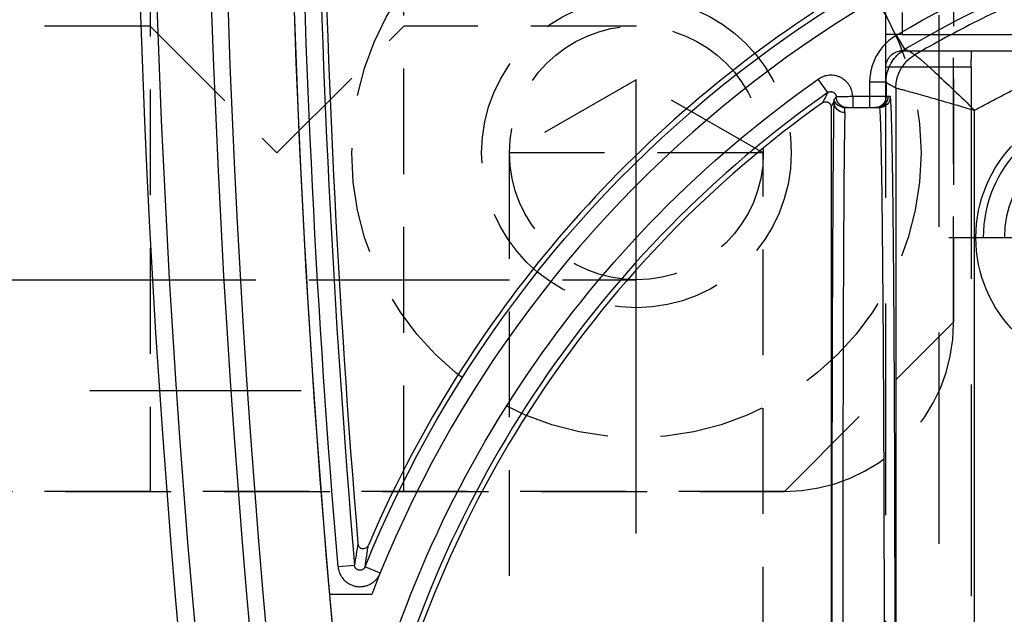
# Model space of a CAD drawing. Extents: x 2651 to 7771, y -1163 to 1075.
# Tile 270 of 490: x 4195 to 4218, y 665 to 679. Entities that reach past the tile are written whole.
import ezdxf

# ---------------------------------------------------------------- set-up
doc = ezdxf.new("R2010")
doc.units = 0
doc.header["$LTSCALE"] = 10
for name, pattern in [('CENTER', [2, 1.25, -0.25, 0.25, -0.25]), ('DASHED', [0.75, 0.5, -0.25]), ('HIDDEN', [0.375, 0.25, -0.125])]:
    doc.linetypes.add(name, pattern=pattern)
doc.layers.get('0').update_dxf_attribs({"linetype": 'CONTINUOUS'})
doc.layers.get('Defpoints').update_dxf_attribs({"linetype": 'CONTINUOUS'})
for name, color, linetype in [('1', 7, 'CONTINUOUS'), ('111', 7, 'CONTINUOUS'), ('204', 7, 'CONTINUOUS'), ('COOL', 150, 'HIDDEN'), ('DIM', 3, 'CONTINUOUS'), ('LAYER_103', 7, 'CONTINUOUS'), ('PIN', 3, 'CONTINUOUS')]:
    doc.layers.add(name, color=color, linetype=linetype)
doc.styles.get("Standard").update_dxf_attribs({"font": 'romans.shx'})
doc.dimstyles.new('MM& INCH5', dxfattribs={"dimtxt": 5, "dimasz": 2.5, "dimexe": 1, "dimexo": 0.5, "dimtad": 0, "dimrnd": 1.38778e-17, "dimzin": 9, "dimdsep": 46, "dimtxsty": 'Standard', "dimblk": 'CLOSED', "dimcen": 0, "dimclrd": 3, "dimclre": 3, "dimclrt": 3, "dimazin": 2, "dimtfac": 0.75, "dimtofl": 0, "dimtmove": 0, "dimatfit": 3, "dimfxl": 0, "dimtolj": 1, "dimarcsym": 0})

# ---------------------------------------------------------------- blocks, each defined once
blk = doc.blocks.new('DSD')
at = {"layer": '1', "color": 6, "linetype": 'DASHED'}
for p, q in [((499.908, 528.968), (499.908, 578.104)), ((500.665, 577.737), (500.665, 520.364)), ((501.927, 577.054), (501.927, 528.968)), ((501.922, 529.325), (501.922, 529.662)), ((499.908, 528.968), (501.927, 528.968)), ((499.898, 528.58), (462.919, 528.58)), ((501.538, 528.58), (499.898, 528.58)), ((501.545, 528.191), (468.644, 528.191)), ((501.545, 527.673), (501.545, 528.191)), ((501.545, 528.191), (501.927, 528.191)), ((501.927, 528.191), (501.927, 527.673))]:
    blk.add_line(p, q, dxfattribs=at)
at = {"layer": '1', "color": 252, "linetype": 'Continuous'}
for p, q in [((501.692, 529.457), (501.692, 573.842)), ((499.831, 573.329), (499.831, 529.985)), ((513.883, 540.925), (514.243, 540.778)), ((514.879, 540.773), (514.492, 540.741)), ((502.312, 529.662), (502.312, 529.921)), ((502.711, 529.662), (502.711, 529.921)), ((501.825, 529.662), (501.923, 529.662)), ((501.923, 529.662), (501.923, 529.324)), ((501.923, 529.662), (502.312, 529.662)), ((502.312, 529.662), (502.711, 529.662)), ((502.312, 529.324), (502.312, 529.662)), ((503.303, 529.569), (503.526, 529.251)), ((501.923, 529.324), (502.312, 529.324)), ((501.477, 528.543), (501.675, 528.208))]:
    blk.add_line(p, q, dxfattribs=at)
at = {"layer": '1', "color": 7, "linetype": 'Continuous'}
for p, q in [((503.222, 529.912), (503.222, 573.144)), ((502.182, 529.921), (502.084, 529.921)), ((502.312, 529.921), (502.182, 529.921)), ((502.711, 529.921), (502.312, 529.921))]:
    blk.add_line(p, q, dxfattribs=at)
at = {"layer": '1', "color": 110, "linetype": 'Continuous'}
blk.add_line((514.084, 541.434), (515.084, 541.434), dxfattribs=at)
at = {"layer": '1', "color": 252, "linetype": 'Continuous'}
for centre, radius, start, end in [((258.538, 518.994), 260.764, 351.21206, 8.78754), ((258.538, 518.994), 257.526, 351.21206, 8.78794), ((487.959, 551.472), 26.743, 305.0137, 346.7286), ((258.538, 518.994), 256.876, 0.84383, 4.85635), ((487.959, 551.472), 26.617, 276.1879, 300.5226)]:
    blk.add_arc(centre, radius, start, end, dxfattribs=at)
at = {"layer": '1', "color": 7, "linetype": 'Continuous', "extrusion": (0, 0, -1)}
for radius in [261.153, 259.08]:
    blk.add_arc((-258.538, 518.994), radius, 171.21206, 188.78794, dxfattribs=at)
at = {"layer": '1', "color": 252, "linetype": 'Continuous', "extrusion": (0, 0, -1)}
for centre, radius, start, end in [((-258.538, 518.994), 259.469, 171.21206, 188.78794), ((-487.959, 551.472), 27.132, 193.2714, 234.9863), ((-487.959, 551.472), 28.376, 202.1388, 263.7853), ((-258.538, 518.994), 257.265, 175.14365, 179.15617), ((-487.959, 551.472), 27.006, 239.4774, 263.8121)]:
    blk.add_arc(centre, radius, start, end, dxfattribs=at)
at = {"layer": '1', "color": 110, "linetype": 'Continuous'}
for centre, radius, start, end in [((258.538, 518.994), 257.526, 0, 8.78794), ((487.959, 551.472), 27.988, 276.2148, 338.982)]:
    blk.add_arc(centre, radius, start, end, dxfattribs=at)
at = {"layer": '1', "color": 7, "linetype": 'Continuous'}
for centre, radius, start, end in [((487.959, 551.472), 26.62, 305.5251, 346.6816), ((487.959, 551.472), 28.499, 303.3599, 336.8536), ((258.538, 518.994), 256.753, 0.8504, 4.74422)]:
    blk.add_arc(centre, radius, start, end, dxfattribs=at)
at = {"layer": '1', "color": 6, "linetype": 'DASHED', "extrusion": (0, 0, -1)}
blk.add_arc((-501.538, 528.968), 0.389, 180, 270, dxfattribs=at)
at = {"layer": '1', "color": 7, "linetype": 'Continuous'}
blk.add_ellipse((502.89, 542.875), major_axis=(0, 12.954), ratio=0.004451, start_param=3.278184, end_param=4.712389, dxfattribs=at)
at = {"layer": '1', "color": 252, "linetype": 'Continuous'}
blk.add_ellipse((503.149, 542.875), major_axis=(0, 13.213), ratio=0.004363, start_param=3.278184, end_param=4.712389, dxfattribs=at)
at = {"layer": '1', "color": 252, "linetype": 'Continuous', "extrusion": (0, 0, -1)}
for centre, major_axis, ratio, start_param, end_param in [((502.084, 529.662), (0, -0.259), 0.999962, 1.570796, 3.141593), ((502.182, 529.662), (0, -0.259), 0.999962, 1.570796, 3.141593), ((502.841, 529.662), (0, -0.259), 0.999989, 3.141593, 4.678393), ((502.897, 529.785), (0.259, -0.008), 0.990677, 4.68095, 6.251152), ((502.905, 529.662), (0, -0.259), 0.999977, 3.141593, 4.431029), ((500.785, 529.457), (0.452, 0.786), 0.999949, 1.049185, 2.092408), ((500.785, 529.457), (-0.106, 0.901), 0.999761, 1.688035, 2.731247)]:
    blk.add_ellipse(centre, major_axis=major_axis, ratio=ratio, start_param=start_param, end_param=end_param, dxfattribs=at)
at = {"layer": '1', "color": 6, "linetype": 'DASHED', "extrusion": (0, 0, -1)}
for centre in [(502.137, 529.662), (502.181, 529.662)]:
    blk.add_ellipse(centre, major_axis=(0, -0.259), ratio=0.999914, start_param=1.570796, end_param=3.141593, dxfattribs=at)
at = {"layer": '1', "color": 252, "linetype": 'Continuous'}
for points, weights in [([(501.71, 542.875), (501.71, 535.135), (501.757, 529.662), (501.825, 529.662)], [1, 0.804737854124, 0.804737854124, 1]), ([(499.831, 529.985), (496.958, 528.39), (493.826, 527.396), (490.56, 527.041)], [1, 0.98681524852, 0.98681524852, 1])]:
    blk.add_rational_spline(points, weights, degree=3, dxfattribs=at)
for points, knots in [([(502.084, 529.921), (502.082, 529.925), (502.077, 529.934), (502.071, 530.005), (502.064, 530.115), (502.058, 530.267), (502.052, 530.458), (502.046, 530.686), (502.041, 530.947), (502.035, 531.241), (502.03, 531.564), (502.025, 531.915), (502.021, 532.29), (502.016, 532.688), (502.012, 533.107), (502.008, 533.544), (502.004, 533.997), (502, 534.464), (501.996, 534.942), (501.993, 535.431), (501.99, 535.928), (501.987, 536.43), (501.985, 536.938), (501.982, 537.448), (501.98, 537.959), (501.978, 538.471), (501.976, 538.981), (501.974, 539.488), (501.973, 539.991), (501.972, 540.489), (501.971, 540.981), (501.97, 541.466), (501.969, 541.943), (501.969, 542.412), (501.969, 542.722), (501.969, 542.875)], [0, 0, 0, 0, 0.038023, 0.075563, 0.112621, 0.149196, 0.185289, 0.2209, 0.256028, 0.290673, 0.324837, 0.358517, 0.391715, 0.424431, 0.456664, 0.488415, 0.519683, 0.550468, 0.580772, 0.610592, 0.63993, 0.668786, 0.697159, 0.72505, 0.752458, 0.779383, 0.805826, 0.831787, 0.857265, 0.88226, 0.906773, 0.930804, 0.954352, 0.977417, 1, 1, 1, 1]), ([(514.879, 540.773), (514.877, 540.802), (514.872, 540.831), (514.861, 540.873), (514.855, 540.893), (514.847, 540.914), (514.842, 540.927), (514.839, 540.934), (514.824, 540.967), (514.811, 540.992), (514.787, 541.028), (514.774, 541.045), (514.76, 541.062), (514.751, 541.073), (514.746, 541.079), (514.721, 541.105), (514.7, 541.124), (514.666, 541.15), (514.648, 541.163), (514.629, 541.174), (514.617, 541.181), (514.611, 541.185), (514.578, 541.202), (514.552, 541.213), (514.511, 541.226), (514.49, 541.232), (514.469, 541.237), (514.455, 541.24), (514.448, 541.241), (514.412, 541.246), (514.383, 541.248), (514.34, 541.247), (514.319, 541.246), (514.297, 541.244), (514.283, 541.242), (514.276, 541.24), (514.24, 541.234), (514.212, 541.226), (514.172, 541.211), (514.152, 541.203), (514.132, 541.194), (514.12, 541.187), (514.113, 541.184), (514.082, 541.166), (514.058, 541.149), (514.025, 541.122), (514.008, 541.108), (513.993, 541.093), (513.983, 541.082), (513.978, 541.077), (513.954, 541.049), (513.92, 541.003), (513.894, 540.952), (513.883, 540.925)], [0, 0, 0, 0, 0.0625, 0.0625, 0.09375, 0.109375, 0.109375, 0.125, 0.125, 0.1875, 0.1875, 0.21875, 0.234375, 0.234375, 0.25, 0.25, 0.3125, 0.3125, 0.34375, 0.359375, 0.359375, 0.375, 0.375, 0.4375, 0.4375, 0.46875, 0.484375, 0.484375, 0.5, 0.5, 0.5625, 0.5625, 0.59375, 0.609375, 0.609375, 0.625, 0.625, 0.6875, 0.6875, 0.71875, 0.734375, 0.734375, 0.75, 0.75, 0.8125, 0.8125, 0.84375, 0.859375, 0.859375, 0.875, 0.875, 0.9375, 1, 1, 1, 1]), ([(501.241, 528.674), (501.229, 528.672), (501.039, 528.838), (500.499, 529.336), (500.161, 529.659), (499.831, 529.985)], [0, 0, 0, 0, 0.5, 0.5, 1, 1, 1, 1]), ([(501.691, 529.457), (501.685, 529.459), (501.672, 529.462), (501.596, 529.482), (501.48, 529.513), (501.319, 529.557), (501.053, 529.63), (500.572, 529.772), (500.103, 529.907), (499.831, 529.985)], [0, 0, 0, 0, 0.097521, 0.196244, 0.296336, 0.397955, 0.501256, 0.710965, 1, 1, 1, 1]), ([(502.711, 529.662), (502.711, 529.65), (502.712, 529.638), (502.714, 529.615), (502.716, 529.603), (502.721, 529.569), (502.732, 529.523), (502.748, 529.48), (502.763, 529.448), (502.768, 529.438), (502.779, 529.417), (502.785, 529.407), (502.804, 529.378), (502.818, 529.359), (502.84, 529.332), (502.848, 529.324), (502.864, 529.307), (502.872, 529.299), (502.899, 529.275), (502.935, 529.246), (502.975, 529.223), (503.006, 529.207), (503.017, 529.202), (503.038, 529.193), (503.049, 529.189), (503.082, 529.178), (503.105, 529.171), (503.15, 529.162), (503.173, 529.159), (503.22, 529.156), (503.267, 529.157), (503.313, 529.163), (503.347, 529.17), (503.358, 529.173), (503.381, 529.179), (503.392, 529.183), (503.425, 529.195), (503.467, 529.213), (503.507, 529.237), (503.526, 529.251)], [0, 0, 0, 0, 0.03125, 0.03125, 0.0625, 0.0625, 0.125, 0.1875, 0.1875, 0.21875, 0.21875, 0.25, 0.25, 0.3125, 0.3125, 0.34375, 0.34375, 0.375, 0.375, 0.4375, 0.5, 0.5, 0.53125, 0.53125, 0.5625, 0.5625, 0.625, 0.625, 0.6875, 0.6875, 0.75, 0.8125, 0.8125, 0.84375, 0.84375, 0.875, 0.875, 0.9375, 1, 1, 1, 1]), ([(501.923, 529.324), (501.92, 529.263), (501.912, 529.138), (501.853, 528.957), (501.758, 528.791), (501.632, 528.647), (501.528, 528.578), (501.477, 528.543)], [0, 0, 0, 0, 0.195653, 0.397798, 0.602202, 0.804347, 1, 1, 1, 1]), ([(501.675, 528.208), (501.772, 528.266), (501.86, 528.335), (502.017, 528.494), (502.086, 528.585), (502.197, 528.778), (502.24, 528.884), (502.297, 529.1), (502.312, 529.211), (502.312, 529.324)], [0, 0, 0, 0, 0.25, 0.25, 0.5, 0.5, 0.75, 0.75, 1, 1, 1, 1]), ([(490.803, 525.238), (491.196, 525.286), (491.969, 525.38), (493.103, 525.584), (494.191, 525.824), (495.234, 526.101), (496.23, 526.409), (497.179, 526.743), (498.082, 527.099), (498.938, 527.473), (499.748, 527.862), (500.513, 528.258), (501.002, 528.537), (501.241, 528.674)], [0, 0, 0, 0, 0.107215, 0.211168, 0.31186, 0.409292, 0.503461, 0.59437, 0.682018, 0.766405, 0.847531, 0.925396, 1, 1, 1, 1]), ([(501.241, 528.674), (501.263, 528.662), (501.284, 528.65), (501.363, 528.606), (501.42, 528.575), (501.477, 528.543)], [0, 0, 0, 0, 0.272285, 0.272285, 1, 1, 1, 1])]:
    blk.add_open_spline(points, degree=3, knots=knots, dxfattribs=at)
at = {"layer": '1', "color": 7, "linetype": 'Continuous'}
for points, knots in [([(514.243, 540.778), (514.246, 540.785), (514.252, 540.798), (514.261, 540.81), (514.27, 540.82), (514.276, 540.825), (514.287, 540.835), (514.293, 540.839), (514.302, 540.844), (514.306, 540.846), (514.312, 540.849), (514.322, 540.853), (514.332, 540.856), (514.342, 540.858), (514.347, 540.858), (514.354, 540.859), (514.364, 540.86), (514.375, 540.859), (514.385, 540.857), (514.39, 540.856), (514.397, 540.855), (514.407, 540.852), (514.417, 540.848), (514.426, 540.843), (514.43, 540.84), (514.436, 540.837), (514.445, 540.831), (514.453, 540.823), (514.46, 540.816), (514.463, 540.812), (514.467, 540.807), (514.473, 540.798), (514.478, 540.789), (514.483, 540.779), (514.484, 540.775), (514.486, 540.769), (514.49, 540.758), (514.491, 540.748), (514.492, 540.741)], [0, 0, 0, 0, 0.0625, 0.125, 0.125, 0.1875, 0.1875, 0.25, 0.25, 0.28125, 0.28125, 0.3125, 0.375, 0.375, 0.40625, 0.40625, 0.4375, 0.5, 0.5, 0.53125, 0.53125, 0.5625, 0.625, 0.625, 0.65625, 0.65625, 0.6875, 0.75, 0.75, 0.78125, 0.78125, 0.8125, 0.875, 0.875, 0.90625, 0.90625, 0.9375, 1, 1, 1, 1]), ([(514.412, 540.229), (514.406, 540.252), (514.396, 540.296), (514.348, 540.334), (514.295, 540.351), (514.22, 540.346), (514.185, 540.298), (514.164, 540.27)], [0, 0, 0, 0, 0.205276, 0.387405, 0.502821, 0.700571, 1, 1, 1, 1]), ([(502.841, 529.921), (502.836, 529.921), (502.823, 529.921), (502.779, 529.921), (502.753, 529.921), (502.745, 529.921), (502.732, 529.921), (502.728, 529.921), (502.72, 529.921), (502.715, 529.921), (502.711, 529.921)], [0, 0, 0, 0, 0.1875, 0.375, 0.6875, 0.875, 0.875, 0.9375, 0.9375, 1, 1, 1, 1]), ([(502.905, 529.921), (502.892, 529.921), (502.88, 529.921), (502.859, 529.921), (502.849, 529.921), (502.841, 529.921)], [0, 0, 0, 0, 0.5, 0.5, 1, 1, 1, 1]), ([(502.897, 530.042), (502.897, 530.021), (502.898, 530.004), (502.899, 529.981), (502.9, 529.974), (502.901, 529.962), (502.902, 529.956), (502.904, 529.942), (502.905, 529.938), (502.905, 529.933), (502.906, 529.927), (502.91, 529.919), (502.904, 529.921)], [0, 0, 0, 0, 0.25, 0.25, 0.375, 0.375, 0.5, 0.5, 0.75, 0.75, 0.875, 1, 1, 1, 1]), ([(503.427, 529.807), (503.422, 529.803), (503.412, 529.797), (503.401, 529.792), (503.394, 529.789), (503.389, 529.788), (503.384, 529.787), (503.376, 529.784), (503.367, 529.783), (503.359, 529.783), (503.354, 529.782), (503.35, 529.782), (503.345, 529.783), (503.337, 529.783), (503.326, 529.785), (503.314, 529.788), (503.307, 529.79), (503.302, 529.792), (503.298, 529.794), (503.29, 529.798), (503.282, 529.803), (503.276, 529.807), (503.272, 529.81), (503.268, 529.813), (503.265, 529.816), (503.259, 529.821), (503.251, 529.83), (503.244, 529.839), (503.24, 529.846), (503.238, 529.85), (503.235, 529.855), (503.232, 529.863), (503.229, 529.871), (503.226, 529.879), (503.225, 529.883), (503.224, 529.888), (503.224, 529.893), (503.223, 529.9), (503.222, 529.906), (503.222, 529.912)], [0, 0, 0, 0, 0.0625, 0.125, 0.125, 0.15625, 0.15625, 0.1875, 0.25, 0.25, 0.28125, 0.28125, 0.3125, 0.3125, 0.375, 0.4375, 0.4375, 0.46875, 0.46875, 0.5, 0.5625, 0.5625, 0.59375, 0.59375, 0.625, 0.625, 0.6875, 0.75, 0.75, 0.78125, 0.78125, 0.8125, 0.875, 0.875, 0.90625, 0.90625, 0.9375, 0.9375, 1, 1, 1, 1]), ([(502.711, 529.662), (502.724, 529.662), (502.737, 529.662), (502.756, 529.663), (502.762, 529.663), (502.775, 529.663), (502.781, 529.663), (502.812, 529.664), (502.836, 529.664), (502.865, 529.665), (502.871, 529.665), (502.882, 529.665), (502.888, 529.665), (502.905, 529.666), (502.916, 529.666), (502.947, 529.667), (502.967, 529.667), (503.003, 529.668), (503.019, 529.668), (503.036, 529.669), (503.041, 529.669), (503.047, 529.669), (503.056, 529.669), (503.07, 529.67), (503.079, 529.67), (503.084, 529.67), (503.1, 529.671)], [0, 0, 0, 0, 0.0625, 0.0625, 0.09375, 0.09375, 0.125, 0.125, 0.25, 0.25, 0.28125, 0.28125, 0.3125, 0.3125, 0.375, 0.375, 0.5, 0.5, 0.625, 0.625, 0.65625, 0.65625, 0.6875, 0.75, 0.8125, 1, 1, 1, 1]), ([(503.303, 529.569), (503.299, 529.566), (503.289, 529.56), (503.278, 529.555), (503.267, 529.551), (503.261, 529.549), (503.25, 529.547), (503.239, 529.545), (503.227, 529.545), (503.215, 529.546), (503.21, 529.547), (503.198, 529.549), (503.193, 529.551), (503.185, 529.553), (503.181, 529.555), (503.177, 529.556), (503.172, 529.558), (503.166, 529.562), (503.156, 529.568), (503.147, 529.575), (503.141, 529.58), (503.138, 529.583), (503.134, 529.587), (503.128, 529.593), (503.123, 529.6), (503.119, 529.607), (503.117, 529.611), (503.114, 529.615), (503.112, 529.619), (503.109, 529.625), (503.105, 529.636), (503.102, 529.647), (503.102, 529.652), (503.101, 529.657), (503.1, 529.661), (503.1, 529.666), (503.1, 529.671)], [0, 0, 0, 0, 0.0625, 0.125, 0.125, 0.1875, 0.1875, 0.25, 0.3125, 0.3125, 0.375, 0.375, 0.4375, 0.4375, 0.46875, 0.46875, 0.5, 0.5, 0.5625, 0.625, 0.625, 0.65625, 0.65625, 0.6875, 0.75, 0.75, 0.78125, 0.78125, 0.8125, 0.8125, 0.875, 0.9375, 0.9375, 0.96875, 0.96875, 1, 1, 1, 1]), ([(503.154, 529.734), (503.156, 529.739), (503.156, 529.744), (503.156, 529.748), (503.156, 529.753), (503.156, 529.758), (503.156, 529.77), (503.156, 529.777), (503.157, 529.785)], [0, 0, 0, 0, 0.25, 0.5, 0.5, 0.75, 0.75, 1, 1, 1, 1])]:
    blk.add_open_spline(points, degree=3, knots=knots, dxfattribs=at)
at = {"layer": '1', "color": 252, "linetype": 'Continuous'}
for points in [[(514.243, 540.778), (514.217, 540.606), (514.19, 540.436), (514.164, 540.27)], [(514.412, 540.229), (514.439, 540.397), (514.466, 540.567), (514.492, 540.741)], [(503.222, 529.912), (503.2, 529.87), (503.178, 529.827), (503.157, 529.785)], [(503.303, 529.569), (503.345, 529.648), (503.386, 529.727), (503.427, 529.807)], [(501.923, 529.324), (501.846, 529.368), (501.769, 529.413), (501.692, 529.457)]]:
    blk.add_open_spline(points, degree=3, dxfattribs=at)
at = {"layer": '1', "color": 7, "linetype": 'Continuous'}
for points in [[(503.1, 529.671), (503.116, 529.692), (503.134, 529.713), (503.154, 529.734)], [(501.692, 529.457), (501.691, 529.457), (501.691, 529.457), (501.691, 529.457)], [(501.241, 528.674), (501.241, 528.674), (501.241, 528.674), (501.241, 528.674)]]:
    blk.add_open_spline(points, degree=3, dxfattribs=at)
at = {"layer": '1', "color": 6, "linetype": 'DASHED'}
for points in [[(462.929, 528.968), (499.908, 528.968)], [(501.539, 528.572), (501.609, 528.586)]]:
    blk.add_open_spline(points, degree=1, dxfattribs=at)
blk.add_open_spline([(499.908, 528.968), (499.908, 528.867), (499.907, 528.766), (499.904, 528.622), (499.902, 528.579), (499.897, 528.58)], degree=3, knots=[0, 0, 0, 0, 0.5, 0.5, 1, 1, 1, 1], dxfattribs=at)
blk.add_rational_spline([(501.927, 528.971), (501.927, 528.966), (501.927, 528.647), (501.927, 528.191)], [1, 0.804737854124, 0.804737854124, 1], degree=3, dxfattribs=at)
blk = doc.blocks.new('*D116')
at = {"layer": 'Defpoints', "color": 0}
for p in [(4278.684, 927.642), (4278.684, 906.842), (4171.684, 387.642)]:
    blk.add_point(p, dxfattribs=at)
at = {"layer": 'DIM', "color": 3, "lineweight": -2}
blk.add_line((4278.684, 907.342), (4278.684, 927.642), dxfattribs=at)
at = {"layer": 'DIM', "color": 3, "insert": (4278.684, 950.648), "char_height": 5, "attachment_point": 5, "rotation": 90}
blk.add_mtext('\\A1;107 [4.213]', dxfattribs=at)
blk = doc.blocks.new('_Closed')
at = {"color": 0, "linetype": 'ByBlock', "lineweight": -2}
for p, q in [((-1, 0.1667), (0, 0)), ((-1, 0.1667), (-1, -0.1667)), ((0, 0), (-1, -0.1667)), ((0, 0), (-1, 0))]:
    blk.add_line(p, q, dxfattribs=at)
blk = doc.blocks.new('*D117')
at = {"layer": 'Defpoints', "color": 0}
for p in [(4291.684, 927.642), (4291.684, 912.642), (4171.684, 387.642)]:
    blk.add_point(p, dxfattribs=at)
at = {"layer": 'DIM', "color": 3, "lineweight": -2}
blk.add_line((4291.684, 913.142), (4291.684, 927.642), dxfattribs=at)
at = {"layer": 'DIM', "color": 3, "insert": (4291.684, 950.648), "char_height": 5, "attachment_point": 5, "rotation": 90}
blk.add_mtext('\\A1;120 [4.724]', dxfattribs=at)
blk = doc.blocks.new('*D118')
at = {"layer": 'Defpoints', "color": 0}
for p in [(4368.684, 927.642), (4368.684, 892.822), (4171.684, 387.642)]:
    blk.add_point(p, dxfattribs=at)
at = {"layer": 'DIM', "color": 3, "lineweight": -2}
blk.add_line((4368.684, 893.322), (4368.684, 927.642), dxfattribs=at)
at = {"layer": 'DIM', "color": 3, "insert": (4368.684, 950.648), "char_height": 5, "attachment_point": 5, "rotation": 90}
blk.add_mtext('\\A1;197 [7.756]', dxfattribs=at)
blk = doc.blocks.new('*D119')
at = {"layer": 'Defpoints', "color": 0}
for p in [(4376.684, 927.642), (4371.684, 807.17), (4171.684, 387.642)]:
    blk.add_point(p, dxfattribs=at)
at = {"layer": 'DIM', "color": 3, "lineweight": -2}
for p, q in [((4376.684, 922.642), (4376.684, 927.642)), ((4371.684, 917.642), (4376.684, 922.642)), ((4371.684, 807.67), (4371.684, 917.642))]:
    blk.add_line(p, q, dxfattribs=at)
at = {"layer": 'DIM', "color": 3, "insert": (4376.684, 951.005), "char_height": 5, "attachment_point": 5, "rotation": 90}
blk.add_mtext('\\A1;200 [7.874]', dxfattribs=at)
blk = doc.blocks.new('*D120')
at = {"layer": 'Defpoints', "color": 0}
for p in [(4411.684, 927.642), (4411.684, 912.642), (4171.684, 387.642)]:
    blk.add_point(p, dxfattribs=at)
at = {"layer": 'DIM', "color": 3, "lineweight": -2}
blk.add_line((4411.684, 913.142), (4411.684, 927.642), dxfattribs=at)
at = {"layer": 'DIM', "color": 3, "insert": (4411.684, 951.005), "char_height": 5, "attachment_point": 5, "rotation": 90}
blk.add_mtext('\\A1;240 [9.449]', dxfattribs=at)
blk = doc.blocks.new('*D121')
at = {"layer": 'Defpoints', "color": 0}
for p in [(4446.684, 927.642), (4446.684, 910.642), (4171.684, 387.642)]:
    blk.add_point(p, dxfattribs=at)
at = {"layer": 'DIM', "color": 3, "lineweight": -2}
blk.add_line((4446.684, 911.142), (4446.684, 927.642), dxfattribs=at)
at = {"layer": 'DIM', "color": 3, "insert": (4446.684, 953.386), "char_height": 5, "attachment_point": 5, "rotation": 90}
blk.add_mtext('\\A1;275 [10.827]', dxfattribs=at)
blk = doc.blocks.new('*D158')
at = {"layer": 'Defpoints', "color": 0}
for p in [(4247.884, 927.642), (4247.884, 766.102), (4171.684, 387.642)]:
    blk.add_point(p, dxfattribs=at)
at = {"layer": 'DIM', "color": 3, "lineweight": -2}
blk.add_line((4247.884, 766.602), (4247.884, 927.642), dxfattribs=at)
at = {"layer": 'DIM', "color": 3, "insert": (4247.884, 943.862), "char_height": 5, "attachment_point": 5, "rotation": 90}
blk.add_mtext('\\A1;76.2 [3]', dxfattribs=at)
blk = doc.blocks.new('*D159')
at = {"layer": 'Defpoints', "color": 0}
for p in [(4239.884, 927.642), (4246.684, 860.062), (4171.684, 387.642)]:
    blk.add_point(p, dxfattribs=at)
at = {"layer": 'DIM', "color": 3, "lineweight": -2}
for p, q in [((4239.884, 922.642), (4239.884, 927.642)), ((4246.684, 917.642), (4239.884, 922.642)), ((4246.684, 860.562), (4246.684, 917.642))]:
    blk.add_line(p, q, dxfattribs=at)
at = {"layer": 'DIM', "color": 3, "insert": (4239.884, 948.624), "char_height": 5, "attachment_point": 5, "rotation": 90}
blk.add_mtext('\\A1;75 [2.953]', dxfattribs=at)
blk = doc.blocks.new('*D160')
at = {"layer": 'Defpoints', "color": 0}
for p in [(4381.212, 797.642), (4473.321, 797.642), (4171.684, 387.642)]:
    blk.add_point(p, dxfattribs=at)
at = {"layer": 'DIM', "color": 3, "lineweight": -2}
blk.add_line((4381.712, 797.642), (4473.321, 797.642), dxfattribs=at)
at = {"layer": 'DIM', "color": 3, "insert": (4499.065, 797.642), "char_height": 5, "attachment_point": 5}
blk.add_mtext('\\A1;410 [16.142]', dxfattribs=at)
blk = doc.blocks.new('*D161')
at = {"layer": 'Defpoints', "color": 0}
for p in [(4274.104, 832.642), (4473.321, 832.642), (4171.684, 387.642)]:
    blk.add_point(p, dxfattribs=at)
at = {"layer": 'DIM', "color": 3, "lineweight": -2}
blk.add_line((4274.604, 832.642), (4473.321, 832.642), dxfattribs=at)
at = {"layer": 'DIM', "color": 3, "insert": (4496.684, 832.642), "char_height": 5, "attachment_point": 5}
blk.add_mtext('\\A1;445 [17.52]', dxfattribs=at)
blk = doc.blocks.new('*D162')
at = {"layer": 'Defpoints', "color": 0}
for p in [(4271.924, 879.642), (4485.526, 879.642), (4171.684, 387.642)]:
    blk.add_point(p, dxfattribs=at)
at = {"layer": 'DIM', "color": 3, "lineweight": -2}
blk.add_line((4272.424, 879.642), (4485.526, 879.642), dxfattribs=at)
at = {"layer": 'DIM', "color": 3, "insert": (4508.889, 879.642), "char_height": 5, "attachment_point": 5}
blk.add_mtext('\\A1;492 [19.37]', dxfattribs=at)
blk = doc.blocks.new('*D163')
at = {"layer": 'Defpoints', "color": 0}
for p in [(4285.884, 899.642), (4485.526, 899.642), (4171.684, 387.642)]:
    blk.add_point(p, dxfattribs=at)
at = {"layer": 'DIM', "color": 3, "lineweight": -2}
blk.add_line((4286.384, 899.642), (4485.526, 899.642), dxfattribs=at)
at = {"layer": 'DIM', "color": 3, "insert": (4511.27, 899.642), "char_height": 5, "attachment_point": 5}
blk.add_mtext('\\A1;512 [20.157]', dxfattribs=at)
blk = doc.blocks.new('*D164')
at = {"layer": 'Defpoints', "color": 0}
for p in [(4266.934, 743.242), (4473.321, 743.242), (4171.684, 387.642)]:
    blk.add_point(p, dxfattribs=at)
at = {"layer": 'DIM', "color": 3, "lineweight": -2}
blk.add_line((4267.434, 743.242), (4473.321, 743.242), dxfattribs=at)
at = {"layer": 'DIM', "color": 3, "insert": (4494.303, 743.242), "char_height": 5, "attachment_point": 5}
blk.add_mtext('\\A1;355.6 [14]', dxfattribs=at)
blk = doc.blocks.new('*D165')
at = {"layer": 'Defpoints', "color": 0}
for p in [(4446.684, 762.642), (4473.321, 762.642), (4171.684, 387.642)]:
    blk.add_point(p, dxfattribs=at)
at = {"layer": 'DIM', "color": 3, "lineweight": -2}
blk.add_line((4447.184, 762.642), (4473.321, 762.642), dxfattribs=at)
at = {"layer": 'DIM', "color": 3, "insert": (4499.065, 762.642), "char_height": 5, "attachment_point": 5}
blk.add_mtext('\\A1;375 [14.764]', dxfattribs=at)
blk = doc.blocks.new('*D166')
at = {"layer": 'Defpoints', "color": 0}
for p in [(4446.684, 719.642), (4473.321, 719.642), (4171.684, 387.642)]:
    blk.add_point(p, dxfattribs=at)
at = {"layer": 'DIM', "color": 3, "lineweight": -2}
blk.add_line((4447.184, 719.642), (4473.321, 719.642), dxfattribs=at)
at = {"layer": 'DIM', "color": 3, "insert": (4499.065, 719.642), "char_height": 5, "attachment_point": 5}
blk.add_mtext('\\A1;332 [13.071]', dxfattribs=at)
blk = doc.blocks.new('*D190')
at = {"layer": 'Defpoints', "color": 0}
for p in [(4401.864, 859.642), (4485.526, 859.642), (4171.684, 387.642)]:
    blk.add_point(p, dxfattribs=at)
at = {"layer": 'DIM', "color": 3, "lineweight": -2}
blk.add_line((4402.364, 859.642), (4485.526, 859.642), dxfattribs=at)
at = {"layer": 'DIM', "color": 3, "insert": (4511.27, 859.642), "char_height": 5, "attachment_point": 5}
blk.add_mtext('\\A1;472 [18.583]', dxfattribs=at)
blk = doc.blocks.new('A$C2C2739AE')
at = {"layer": '111', "color": 110, "linetype": 'Continuous'}
blk.add_line((-26.365, 85), (26.365, 85), dxfattribs=at)
at = {"layer": '111', "color": 110, "linetype": 'DASHED'}
blk.add_line((29.875, 82.38), (-29.875, 82.38), dxfattribs=at)
blk = doc.blocks.new('*U6', base_point=(965.4695, 1808.9548))
blk.add_circle((965.4695, 1808.9548), 0.5)
for radius, start, end in [(0.4724, 90, 180), (0.3937, 90, 180), (0.315, 90, 180), (0.2362, 90, 180), (0.1575, 90, 180), (0.0787, 90, 180), (0.0787, 270, 0), (0.1575, 270, 0), (0.2362, 270, 0), (0.315, 270, 0), (0.3937, 270, 0), (0.4724, 270, 0)]:
    blk.add_arc((965.4695, 1808.9548), radius, start, end)
at = {"layer": 'PIN'}
for p, q in [((965.4695, 1809.5548), (965.4695, 1808.3548)), ((964.8695, 1808.9548), (966.0695, 1808.9548))]:
    blk.add_line(p, q, dxfattribs=at)
blk = doc.blocks.new('A$C7E3E5291')
at = {"layer": '204', "color": 6, "linetype": 'HIDDEN'}
for p, q in [((45.3, -16), (45.3, 16)), ((26.3, -3), (26.3, -20)), ((32.3, -20), (32.3, -3)), ((26.3, -9), (5.3, -9)), ((26.3, -9), (29.3, -12)), ((29.3, -12), (32.3, -9)), ((37.8, -9), (32.3, -9)), ((5.3, -15), (26.3, -15)), ((26.3, -15), (32.3, -15)), ((32.3, -15), (37.8, -15)), ((41.3, -20), (45.3, -16)), ((9.3, -20), (41.3, -20))]:
    blk.add_line(p, q, dxfattribs=at)
for radius in [6.73, 3.66, 3]:
    blk.add_circle((37.8, -12), radius, dxfattribs=at)
at = {"layer": 'LAYER_103', "color": 6, "linetype": 'HIDDEN'}
for p, q in [((45.3, 16), (45.3, -16)), ((41.3, -20), (9.3, -20))]:
    blk.add_line(p, q, dxfattribs=at)
blk.add_circle((37.8, -12), 3, dxfattribs=at)
blk.add_arc((41.3, -16), 4, 270, 0, dxfattribs=at)

msp = doc.modelspace()

# ---------------------------------------------------------------- linework, layer by layer
at = {"layer": 'COOL', "color": 1, "linetype": 'CENTER'}
msp.add_line((4209.484, -113.358), (4209.478, 677.374), dxfattribs=at)
at = {"layer": 'COOL'}
msp.add_line((4212.478, 675.642), (4206.478, 675.642), dxfattribs=at)
msp.add_lwpolyline([(4212.485, -101.64), (4212.478, 675.642), (4209.478, 677.374), (4206.478, 675.642), (4206.485, -101.64)], dxfattribs=at)

# ---------------------------------------------------------------- block references
at = {"layer": 'DIM'}
for name, p in [('A$C2C2739AE', (4171.684, 587.642)), ('A$C7E3E5291', (4171.684, 687.642))]:
    msp.add_blockref(name, p, dxfattribs=at)
at = {"layer": 'DIM', "rotation": 180}
msp.add_blockref('DSD', (4717.309, 1206.636), dxfattribs=at)
at = {"layer": 'PIN', "xscale": 6.35, "yscale": 6.35, "zscale": 6.35}
msp.add_blockref('*U6', (4220.684, 673.642), dxfattribs=at)

# ---------------------------------------------------------------- dimensions: what is measured, and where the dimension line sits
at = {"layer": 'DIM'}
for feature_location, offset, dtype, picture, middle in [((4446.684, 910.642), (0, 17), 1, '*D121', (4446.684, 953.386)), ((4371.684, 807.17), (5, 120.472), 1, '*D119', (4376.684, 951.005)), ((4411.684, 912.642), (0, 15), 1, '*D120', (4411.684, 951.005)), ((4278.684, 906.842), (0, 20.8), 1, '*D116', (4278.684, 950.648)), ((4291.684, 912.642), (0, 15), 1, '*D117', (4291.684, 950.648)), ((4368.684, 892.822), (0, 34.82), 1, '*D118', (4368.684, 950.648)), ((4246.684, 860.062), (-6.8, 67.58), 1, '*D159', (4239.884, 948.624)), ((4247.884, 766.102), (0, 161.54), 1, '*D158', (4247.884, 943.862)), ((4285.884, 899.642), (199.642, 0), 0, '*D163', (4511.27, 899.642)), ((4271.924, 879.642), (213.602, 0), 0, '*D162', (4508.889, 879.642)), ((4401.864, 859.642), (83.662, 0), 0, '*D190', (4511.27, 859.642)), ((4274.104, 832.642), (199.217, 0), 0, '*D161', (4496.684, 832.642)), ((4381.212, 797.642), (92.109, 0), 0, '*D160', (4499.065, 797.642)), ((4446.684, 762.642), (26.637, 0), 0, '*D165', (4499.065, 762.642)), ((4266.934, 743.242), (206.387, 0), 0, '*D164', (4494.303, 743.242)), ((4446.684, 719.642), (26.637, 0), 0, '*D166', (4499.065, 719.642))]:
    dim = msp.add_ordinate_dim(feature_location=feature_location, offset=offset, dtype=dtype, origin=(4171.684, 387.642), dimstyle='MM& INCH5', dxfattribs=at)
    dim.commit()
    dim.dimension.update_dxf_attribs({"geometry": picture, "text_midpoint": middle})

doc.saveas('drawing.dxf')
